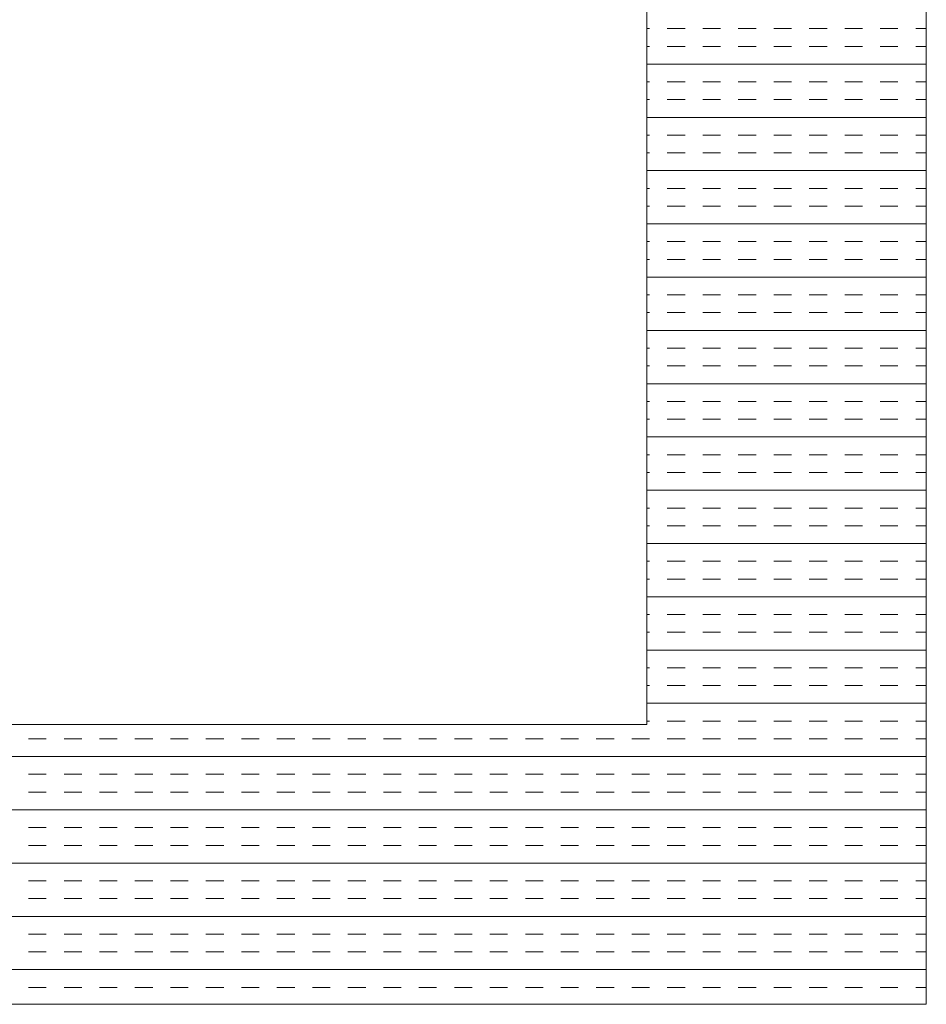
# Model space of a CAD drawing. Extents: x 3940905 to 4145695, y 925352 to 1109797.
# Tile 843 of 1056: x 4041180 to 4041342, y 1100654 to 1100830. Entities that reach past the tile are written whole.
import ezdxf

# ---------------------------------------------------------------- set-up
doc = ezdxf.new("R2010")
doc.units = 0
doc.header["$LTSCALE"] = 750
doc.header["$MEASUREMENT"] = 0
doc.layers.add('CKD Equipments', color=252, linetype='CONTINUOUS', lineweight=0)

msp = doc.modelspace()

# ---------------------------------------------------------------- linework, layer by layer
at = {"layer": 'CKD Equipments'}
for p, q in [((4041342.42, 1100653.98, -7.61), (4041342.42, 1101353.98, -7.61)), ((4041292.42, 1100703.98, -7.61), (4041292.42, 1101303.98, -7.61)), ((4040574.42, 1100703.98, -7.61), (4041292.42, 1100703.98, -7.61)), ((4040524.42, 1100653.98, -7.61), (4041342.42, 1100653.98, -7.61))]:
    msp.add_line(p, q, dxfattribs=at)
at = {"layer": 'CKD Equipments', "color": 4, "linetype": 'Continuous'}
for p, q in [((4041292.9, 1100828.45, -7.61), (4041292.42, 1100828.45, -7.61)), ((4041299.25, 1100828.45, -7.61), (4041296.07, 1100828.45, -7.61)), ((4041305.6, 1100828.45, -7.61), (4041302.42, 1100828.45, -7.61)), ((4041311.95, 1100828.45, -7.61), (4041308.77, 1100828.45, -7.61)), ((4041318.3, 1100828.45, -7.61), (4041315.12, 1100828.45, -7.61)), ((4041324.65, 1100828.45, -7.61), (4041321.47, 1100828.45, -7.61)), ((4041331, 1100828.45, -7.61), (4041327.82, 1100828.45, -7.61)), ((4041337.35, 1100828.45, -7.61), (4041334.17, 1100828.45, -7.61)), ((4041342.42, 1100828.45, -7.61), (4041340.52, 1100828.45, -7.61)), ((4041292.9, 1100825.27, -7.61), (4041292.42, 1100825.27, -7.61)), ((4041299.25, 1100825.27, -7.61), (4041296.07, 1100825.27, -7.61)), ((4041305.6, 1100825.27, -7.61), (4041302.42, 1100825.27, -7.61)), ((4041311.95, 1100825.27, -7.61), (4041308.77, 1100825.27, -7.61)), ((4041318.3, 1100825.27, -7.61), (4041315.12, 1100825.27, -7.61)), ((4041324.65, 1100825.27, -7.61), (4041321.47, 1100825.27, -7.61)), ((4041331, 1100825.27, -7.61), (4041327.82, 1100825.27, -7.61)), ((4041337.35, 1100825.27, -7.61), (4041334.17, 1100825.27, -7.61)), ((4041342.42, 1100825.27, -7.61), (4041340.52, 1100825.27, -7.61)), ((4041342.42, 1100822.1, -7.61), (4041292.42, 1100822.1, -7.61)), ((4041292.9, 1100818.92, -7.61), (4041292.42, 1100818.92, -7.61)), ((4041299.25, 1100818.92, -7.61), (4041296.07, 1100818.92, -7.61)), ((4041305.6, 1100818.92, -7.61), (4041302.42, 1100818.92, -7.61)), ((4041311.95, 1100818.92, -7.61), (4041308.77, 1100818.92, -7.61)), ((4041318.3, 1100818.92, -7.61), (4041315.12, 1100818.92, -7.61)), ((4041324.65, 1100818.92, -7.61), (4041321.47, 1100818.92, -7.61)), ((4041331, 1100818.92, -7.61), (4041327.82, 1100818.92, -7.61)), ((4041337.35, 1100818.92, -7.61), (4041334.17, 1100818.92, -7.61)), ((4041342.42, 1100818.92, -7.61), (4041340.52, 1100818.92, -7.61)), ((4041292.9, 1100815.75, -7.61), (4041292.42, 1100815.75, -7.61)), ((4041299.25, 1100815.75, -7.61), (4041296.07, 1100815.75, -7.61)), ((4041305.6, 1100815.75, -7.61), (4041302.42, 1100815.75, -7.61)), ((4041311.95, 1100815.75, -7.61), (4041308.77, 1100815.75, -7.61)), ((4041318.3, 1100815.75, -7.61), (4041315.12, 1100815.75, -7.61)), ((4041324.65, 1100815.75, -7.61), (4041321.47, 1100815.75, -7.61)), ((4041331, 1100815.75, -7.61), (4041327.82, 1100815.75, -7.61)), ((4041337.35, 1100815.75, -7.61), (4041334.17, 1100815.75, -7.61)), ((4041342.42, 1100815.75, -7.61), (4041340.52, 1100815.75, -7.61)), ((4041342.42, 1100812.57, -7.61), (4041292.42, 1100812.57, -7.61)), ((4041292.9, 1100809.4, -7.61), (4041292.42, 1100809.4, -7.61)), ((4041299.25, 1100809.4, -7.61), (4041296.07, 1100809.4, -7.61)), ((4041305.6, 1100809.4, -7.61), (4041302.42, 1100809.4, -7.61)), ((4041311.95, 1100809.4, -7.61), (4041308.77, 1100809.4, -7.61)), ((4041318.3, 1100809.4, -7.61), (4041315.12, 1100809.4, -7.61)), ((4041324.65, 1100809.4, -7.61), (4041321.47, 1100809.4, -7.61)), ((4041331, 1100809.4, -7.61), (4041327.82, 1100809.4, -7.61)), ((4041337.35, 1100809.4, -7.61), (4041334.17, 1100809.4, -7.61)), ((4041342.42, 1100809.4, -7.61), (4041340.52, 1100809.4, -7.61)), ((4041292.9, 1100806.22, -7.61), (4041292.42, 1100806.22, -7.61)), ((4041299.25, 1100806.22, -7.61), (4041296.07, 1100806.22, -7.61)), ((4041305.6, 1100806.22, -7.61), (4041302.42, 1100806.22, -7.61)), ((4041311.95, 1100806.22, -7.61), (4041308.77, 1100806.22, -7.61)), ((4041318.3, 1100806.22, -7.61), (4041315.12, 1100806.22, -7.61)), ((4041324.65, 1100806.22, -7.61), (4041321.47, 1100806.22, -7.61)), ((4041331, 1100806.22, -7.61), (4041327.82, 1100806.22, -7.61)), ((4041337.35, 1100806.22, -7.61), (4041334.17, 1100806.22, -7.61)), ((4041342.42, 1100806.22, -7.61), (4041340.52, 1100806.22, -7.61)), ((4041342.42, 1100803.05, -7.61), (4041292.42, 1100803.05, -7.61)), ((4041292.9, 1100799.87, -7.61), (4041292.42, 1100799.87, -7.61)), ((4041299.25, 1100799.87, -7.61), (4041296.07, 1100799.87, -7.61)), ((4041305.6, 1100799.87, -7.61), (4041302.42, 1100799.87, -7.61)), ((4041311.95, 1100799.87, -7.61), (4041308.77, 1100799.87, -7.61)), ((4041318.3, 1100799.87, -7.61), (4041315.12, 1100799.87, -7.61)), ((4041324.65, 1100799.87, -7.61), (4041321.47, 1100799.87, -7.61)), ((4041331, 1100799.87, -7.61), (4041327.82, 1100799.87, -7.61)), ((4041337.35, 1100799.87, -7.61), (4041334.17, 1100799.87, -7.61)), ((4041342.42, 1100799.87, -7.61), (4041340.52, 1100799.87, -7.61)), ((4041292.9, 1100796.7, -7.61), (4041292.42, 1100796.7, -7.61)), ((4041299.25, 1100796.7, -7.61), (4041296.07, 1100796.7, -7.61)), ((4041305.6, 1100796.7, -7.61), (4041302.42, 1100796.7, -7.61)), ((4041311.95, 1100796.7, -7.61), (4041308.77, 1100796.7, -7.61)), ((4041318.3, 1100796.7, -7.61), (4041315.12, 1100796.7, -7.61)), ((4041324.65, 1100796.7, -7.61), (4041321.47, 1100796.7, -7.61)), ((4041331, 1100796.7, -7.61), (4041327.82, 1100796.7, -7.61)), ((4041337.35, 1100796.7, -7.61), (4041334.17, 1100796.7, -7.61)), ((4041342.42, 1100796.7, -7.61), (4041340.52, 1100796.7, -7.61)), ((4041342.42, 1100793.52, -7.61), (4041292.42, 1100793.52, -7.61)), ((4041292.9, 1100790.35, -7.61), (4041292.42, 1100790.35, -7.61)), ((4041299.25, 1100790.35, -7.61), (4041296.07, 1100790.35, -7.61)), ((4041305.6, 1100790.35, -7.61), (4041302.42, 1100790.35, -7.61)), ((4041311.95, 1100790.35, -7.61), (4041308.77, 1100790.35, -7.61)), ((4041318.3, 1100790.35, -7.61), (4041315.12, 1100790.35, -7.61)), ((4041324.65, 1100790.35, -7.61), (4041321.47, 1100790.35, -7.61)), ((4041331, 1100790.35, -7.61), (4041327.82, 1100790.35, -7.61)), ((4041337.35, 1100790.35, -7.61), (4041334.17, 1100790.35, -7.61)), ((4041342.42, 1100790.35, -7.61), (4041340.52, 1100790.35, -7.61)), ((4041292.9, 1100787.17, -7.61), (4041292.42, 1100787.17, -7.61)), ((4041299.25, 1100787.17, -7.61), (4041296.07, 1100787.17, -7.61)), ((4041305.6, 1100787.17, -7.61), (4041302.42, 1100787.17, -7.61)), ((4041311.95, 1100787.17, -7.61), (4041308.77, 1100787.17, -7.61)), ((4041318.3, 1100787.17, -7.61), (4041315.12, 1100787.17, -7.61)), ((4041324.65, 1100787.17, -7.61), (4041321.47, 1100787.17, -7.61)), ((4041331, 1100787.17, -7.61), (4041327.82, 1100787.17, -7.61)), ((4041337.35, 1100787.17, -7.61), (4041334.17, 1100787.17, -7.61)), ((4041342.42, 1100787.17, -7.61), (4041340.52, 1100787.17, -7.61)), ((4041342.42, 1100784, -7.61), (4041292.42, 1100784, -7.61)), ((4041292.9, 1100780.82, -7.61), (4041292.42, 1100780.82, -7.61)), ((4041299.25, 1100780.82, -7.61), (4041296.07, 1100780.82, -7.61)), ((4041305.6, 1100780.82, -7.61), (4041302.42, 1100780.82, -7.61)), ((4041311.95, 1100780.82, -7.61), (4041308.77, 1100780.82, -7.61)), ((4041318.3, 1100780.82, -7.61), (4041315.12, 1100780.82, -7.61)), ((4041324.65, 1100780.82, -7.61), (4041321.47, 1100780.82, -7.61)), ((4041331, 1100780.82, -7.61), (4041327.82, 1100780.82, -7.61)), ((4041337.35, 1100780.82, -7.61), (4041334.17, 1100780.82, -7.61)), ((4041342.42, 1100780.82, -7.61), (4041340.52, 1100780.82, -7.61)), ((4041292.9, 1100777.65, -7.61), (4041292.42, 1100777.65, -7.61)), ((4041299.25, 1100777.65, -7.61), (4041296.07, 1100777.65, -7.61)), ((4041305.6, 1100777.65, -7.61), (4041302.42, 1100777.65, -7.61)), ((4041311.95, 1100777.65, -7.61), (4041308.77, 1100777.65, -7.61)), ((4041318.3, 1100777.65, -7.61), (4041315.12, 1100777.65, -7.61)), ((4041324.65, 1100777.65, -7.61), (4041321.47, 1100777.65, -7.61)), ((4041331, 1100777.65, -7.61), (4041327.82, 1100777.65, -7.61)), ((4041337.35, 1100777.65, -7.61), (4041334.17, 1100777.65, -7.61)), ((4041342.42, 1100777.65, -7.61), (4041340.52, 1100777.65, -7.61)), ((4041342.42, 1100774.47, -7.61), (4041292.42, 1100774.47, -7.61)), ((4041292.9, 1100771.3, -7.61), (4041292.42, 1100771.3, -7.61)), ((4041299.25, 1100771.3, -7.61), (4041296.07, 1100771.3, -7.61)), ((4041305.6, 1100771.3, -7.61), (4041302.42, 1100771.3, -7.61)), ((4041311.95, 1100771.3, -7.61), (4041308.77, 1100771.3, -7.61)), ((4041318.3, 1100771.3, -7.61), (4041315.12, 1100771.3, -7.61)), ((4041324.65, 1100771.3, -7.61), (4041321.47, 1100771.3, -7.61)), ((4041331, 1100771.3, -7.61), (4041327.82, 1100771.3, -7.61)), ((4041337.35, 1100771.3, -7.61), (4041334.17, 1100771.3, -7.61)), ((4041342.42, 1100771.3, -7.61), (4041340.52, 1100771.3, -7.61)), ((4041292.9, 1100768.12, -7.61), (4041292.42, 1100768.12, -7.61)), ((4041299.25, 1100768.12, -7.61), (4041296.07, 1100768.12, -7.61)), ((4041305.6, 1100768.12, -7.61), (4041302.42, 1100768.12, -7.61)), ((4041311.95, 1100768.12, -7.61), (4041308.77, 1100768.12, -7.61)), ((4041318.3, 1100768.12, -7.61), (4041315.12, 1100768.12, -7.61)), ((4041324.65, 1100768.12, -7.61), (4041321.47, 1100768.12, -7.61)), ((4041331, 1100768.12, -7.61), (4041327.82, 1100768.12, -7.61)), ((4041337.35, 1100768.12, -7.61), (4041334.17, 1100768.12, -7.61)), ((4041342.42, 1100768.12, -7.61), (4041340.52, 1100768.12, -7.61)), ((4041342.42, 1100764.95, -7.61), (4041292.42, 1100764.95, -7.61)), ((4041292.9, 1100761.77, -7.61), (4041292.42, 1100761.77, -7.61)), ((4041299.25, 1100761.77, -7.61), (4041296.07, 1100761.77, -7.61)), ((4041305.6, 1100761.77, -7.61), (4041302.42, 1100761.77, -7.61)), ((4041311.95, 1100761.77, -7.61), (4041308.77, 1100761.77, -7.61)), ((4041318.3, 1100761.77, -7.61), (4041315.12, 1100761.77, -7.61)), ((4041324.65, 1100761.77, -7.61), (4041321.47, 1100761.77, -7.61)), ((4041331, 1100761.77, -7.61), (4041327.82, 1100761.77, -7.61)), ((4041337.35, 1100761.77, -7.61), (4041334.17, 1100761.77, -7.61)), ((4041342.42, 1100761.77, -7.61), (4041340.52, 1100761.77, -7.61)), ((4041292.9, 1100758.6, -7.61), (4041292.42, 1100758.6, -7.61)), ((4041299.25, 1100758.6, -7.61), (4041296.07, 1100758.6, -7.61)), ((4041305.6, 1100758.6, -7.61), (4041302.42, 1100758.6, -7.61)), ((4041311.95, 1100758.6, -7.61), (4041308.77, 1100758.6, -7.61)), ((4041318.3, 1100758.6, -7.61), (4041315.12, 1100758.6, -7.61)), ((4041324.65, 1100758.6, -7.61), (4041321.47, 1100758.6, -7.61)), ((4041331, 1100758.6, -7.61), (4041327.82, 1100758.6, -7.61)), ((4041337.35, 1100758.6, -7.61), (4041334.17, 1100758.6, -7.61)), ((4041342.42, 1100758.6, -7.61), (4041340.52, 1100758.6, -7.61)), ((4041342.42, 1100755.42, -7.61), (4041292.42, 1100755.42, -7.61)), ((4041292.9, 1100752.25, -7.61), (4041292.42, 1100752.25, -7.61)), ((4041299.25, 1100752.25, -7.61), (4041296.07, 1100752.25, -7.61)), ((4041305.6, 1100752.25, -7.61), (4041302.42, 1100752.25, -7.61)), ((4041311.95, 1100752.25, -7.61), (4041308.77, 1100752.25, -7.61)), ((4041318.3, 1100752.25, -7.61), (4041315.12, 1100752.25, -7.61)), ((4041324.65, 1100752.25, -7.61), (4041321.47, 1100752.25, -7.61)), ((4041331, 1100752.25, -7.61), (4041327.82, 1100752.25, -7.61)), ((4041337.35, 1100752.25, -7.61), (4041334.17, 1100752.25, -7.61)), ((4041342.42, 1100752.25, -7.61), (4041340.52, 1100752.25, -7.61)), ((4041292.9, 1100749.07, -7.61), (4041292.42, 1100749.07, -7.61)), ((4041299.25, 1100749.07, -7.61), (4041296.07, 1100749.07, -7.61)), ((4041305.6, 1100749.07, -7.61), (4041302.42, 1100749.07, -7.61)), ((4041311.95, 1100749.07, -7.61), (4041308.77, 1100749.07, -7.61)), ((4041318.3, 1100749.07, -7.61), (4041315.12, 1100749.07, -7.61)), ((4041324.65, 1100749.07, -7.61), (4041321.47, 1100749.07, -7.61)), ((4041331, 1100749.07, -7.61), (4041327.82, 1100749.07, -7.61)), ((4041337.35, 1100749.07, -7.61), (4041334.17, 1100749.07, -7.61)), ((4041342.42, 1100749.07, -7.61), (4041340.52, 1100749.07, -7.61)), ((4041342.42, 1100745.9, -7.61), (4041292.42, 1100745.9, -7.61)), ((4041292.9, 1100742.72, -7.61), (4041292.42, 1100742.72, -7.61)), ((4041299.25, 1100742.72, -7.61), (4041296.07, 1100742.72, -7.61)), ((4041305.6, 1100742.72, -7.61), (4041302.42, 1100742.72, -7.61)), ((4041311.95, 1100742.72, -7.61), (4041308.77, 1100742.72, -7.61)), ((4041318.3, 1100742.72, -7.61), (4041315.12, 1100742.72, -7.61)), ((4041324.65, 1100742.72, -7.61), (4041321.47, 1100742.72, -7.61)), ((4041331, 1100742.72, -7.61), (4041327.82, 1100742.72, -7.61)), ((4041337.35, 1100742.72, -7.61), (4041334.17, 1100742.72, -7.61)), ((4041342.42, 1100742.72, -7.61), (4041340.52, 1100742.72, -7.61)), ((4041292.9, 1100739.55, -7.61), (4041292.42, 1100739.55, -7.61)), ((4041299.25, 1100739.55, -7.61), (4041296.07, 1100739.55, -7.61)), ((4041305.6, 1100739.55, -7.61), (4041302.42, 1100739.55, -7.61)), ((4041311.95, 1100739.55, -7.61), (4041308.77, 1100739.55, -7.61)), ((4041318.3, 1100739.55, -7.61), (4041315.12, 1100739.55, -7.61)), ((4041324.65, 1100739.55, -7.61), (4041321.47, 1100739.55, -7.61)), ((4041331, 1100739.55, -7.61), (4041327.82, 1100739.55, -7.61)), ((4041337.35, 1100739.55, -7.61), (4041334.17, 1100739.55, -7.61)), ((4041342.42, 1100739.55, -7.61), (4041340.52, 1100739.55, -7.61)), ((4041342.42, 1100736.37, -7.61), (4041292.42, 1100736.37, -7.61)), ((4041292.9, 1100733.2, -7.61), (4041292.42, 1100733.2, -7.61)), ((4041299.25, 1100733.2, -7.61), (4041296.07, 1100733.2, -7.61)), ((4041305.6, 1100733.2, -7.61), (4041302.42, 1100733.2, -7.61)), ((4041311.95, 1100733.2, -7.61), (4041308.77, 1100733.2, -7.61)), ((4041318.3, 1100733.2, -7.61), (4041315.12, 1100733.2, -7.61)), ((4041324.65, 1100733.2, -7.61), (4041321.47, 1100733.2, -7.61)), ((4041331, 1100733.2, -7.61), (4041327.82, 1100733.2, -7.61)), ((4041337.35, 1100733.2, -7.61), (4041334.17, 1100733.2, -7.61)), ((4041342.42, 1100733.2, -7.61), (4041340.52, 1100733.2, -7.61)), ((4041292.9, 1100730.02, -7.61), (4041292.42, 1100730.02, -7.61)), ((4041299.25, 1100730.02, -7.61), (4041296.07, 1100730.02, -7.61)), ((4041305.6, 1100730.02, -7.61), (4041302.42, 1100730.02, -7.61)), ((4041311.95, 1100730.02, -7.61), (4041308.77, 1100730.02, -7.61)), ((4041318.3, 1100730.02, -7.61), (4041315.12, 1100730.02, -7.61)), ((4041324.65, 1100730.02, -7.61), (4041321.47, 1100730.02, -7.61)), ((4041331, 1100730.02, -7.61), (4041327.82, 1100730.02, -7.61)), ((4041337.35, 1100730.02, -7.61), (4041334.17, 1100730.02, -7.61)), ((4041342.42, 1100730.02, -7.61), (4041340.52, 1100730.02, -7.61)), ((4041342.42, 1100726.85, -7.61), (4041292.42, 1100726.85, -7.61)), ((4041292.9, 1100723.67, -7.61), (4041292.42, 1100723.67, -7.61)), ((4041299.25, 1100723.67, -7.61), (4041296.07, 1100723.67, -7.61)), ((4041305.6, 1100723.67, -7.61), (4041302.42, 1100723.67, -7.61)), ((4041311.95, 1100723.67, -7.61), (4041308.77, 1100723.67, -7.61)), ((4041318.3, 1100723.67, -7.61), (4041315.12, 1100723.67, -7.61)), ((4041324.65, 1100723.67, -7.61), (4041321.47, 1100723.67, -7.61)), ((4041331, 1100723.67, -7.61), (4041327.82, 1100723.67, -7.61)), ((4041337.35, 1100723.67, -7.61), (4041334.17, 1100723.67, -7.61)), ((4041342.42, 1100723.67, -7.61), (4041340.52, 1100723.67, -7.61)), ((4041292.9, 1100720.5, -7.61), (4041292.42, 1100720.5, -7.61)), ((4041299.25, 1100720.5, -7.61), (4041296.07, 1100720.5, -7.61)), ((4041305.6, 1100720.5, -7.61), (4041302.42, 1100720.5, -7.61)), ((4041311.95, 1100720.5, -7.61), (4041308.77, 1100720.5, -7.61)), ((4041318.3, 1100720.5, -7.61), (4041315.12, 1100720.5, -7.61)), ((4041324.65, 1100720.5, -7.61), (4041321.47, 1100720.5, -7.61)), ((4041331, 1100720.5, -7.61), (4041327.82, 1100720.5, -7.61)), ((4041337.35, 1100720.5, -7.61), (4041334.17, 1100720.5, -7.61)), ((4041342.42, 1100720.5, -7.61), (4041340.52, 1100720.5, -7.61)), ((4041342.42, 1100717.32, -7.61), (4041292.42, 1100717.32, -7.61)), ((4041292.9, 1100714.15, -7.61), (4041292.42, 1100714.15, -7.61)), ((4041299.25, 1100714.15, -7.61), (4041296.07, 1100714.15, -7.61)), ((4041305.6, 1100714.15, -7.61), (4041302.42, 1100714.15, -7.61)), ((4041311.95, 1100714.15, -7.61), (4041308.77, 1100714.15, -7.61)), ((4041318.3, 1100714.15, -7.61), (4041315.12, 1100714.15, -7.61)), ((4041324.65, 1100714.15, -7.61), (4041321.47, 1100714.15, -7.61)), ((4041331, 1100714.15, -7.61), (4041327.82, 1100714.15, -7.61)), ((4041337.35, 1100714.15, -7.61), (4041334.17, 1100714.15, -7.61)), ((4041342.42, 1100714.15, -7.61), (4041340.52, 1100714.15, -7.61)), ((4041292.9, 1100710.97, -7.61), (4041292.42, 1100710.97, -7.61)), ((4041299.25, 1100710.97, -7.61), (4041296.07, 1100710.97, -7.61)), ((4041305.6, 1100710.97, -7.61), (4041302.42, 1100710.97, -7.61)), ((4041311.95, 1100710.97, -7.61), (4041308.77, 1100710.97, -7.61)), ((4041318.3, 1100710.97, -7.61), (4041315.12, 1100710.97, -7.61)), ((4041324.65, 1100710.97, -7.61), (4041321.47, 1100710.97, -7.61)), ((4041331, 1100710.97, -7.61), (4041327.82, 1100710.97, -7.61)), ((4041337.35, 1100710.97, -7.61), (4041334.17, 1100710.97, -7.61)), ((4041342.42, 1100710.97, -7.61), (4041340.52, 1100710.97, -7.61)), ((4041342.42, 1100707.8, -7.61), (4041292.42, 1100707.8, -7.61)), ((4041292.9, 1100704.62, -7.61), (4041292.42, 1100704.62, -7.61)), ((4041299.25, 1100704.62, -7.61), (4041296.07, 1100704.62, -7.61)), ((4041305.6, 1100704.62, -7.61), (4041302.42, 1100704.62, -7.61)), ((4041311.95, 1100704.62, -7.61), (4041308.77, 1100704.62, -7.61)), ((4041318.3, 1100704.62, -7.61), (4041315.12, 1100704.62, -7.61)), ((4041324.65, 1100704.62, -7.61), (4041321.47, 1100704.62, -7.61)), ((4041331, 1100704.62, -7.61), (4041327.82, 1100704.62, -7.61)), ((4041337.35, 1100704.62, -7.61), (4041334.17, 1100704.62, -7.61)), ((4041342.42, 1100704.62, -7.61), (4041340.52, 1100704.62, -7.61)), ((4041184.95, 1100701.45, -7.61), (4041181.77, 1100701.45, -7.61)), ((4041191.3, 1100701.45, -7.61), (4041188.12, 1100701.45, -7.61)), ((4041197.65, 1100701.45, -7.61), (4041194.47, 1100701.45, -7.61)), ((4041204, 1100701.45, -7.61), (4041200.82, 1100701.45, -7.61)), ((4041210.35, 1100701.45, -7.61), (4041207.17, 1100701.45, -7.61)), ((4041216.7, 1100701.45, -7.61), (4041213.52, 1100701.45, -7.61)), ((4041223.05, 1100701.45, -7.61), (4041219.87, 1100701.45, -7.61)), ((4041229.4, 1100701.45, -7.61), (4041226.22, 1100701.45, -7.61)), ((4041235.75, 1100701.45, -7.61), (4041232.57, 1100701.45, -7.61)), ((4041242.1, 1100701.45, -7.61), (4041238.92, 1100701.45, -7.61)), ((4041248.45, 1100701.45, -7.61), (4041245.27, 1100701.45, -7.61)), ((4041254.8, 1100701.45, -7.61), (4041251.62, 1100701.45, -7.61)), ((4041261.15, 1100701.45, -7.61), (4041257.97, 1100701.45, -7.61)), ((4041267.5, 1100701.45, -7.61), (4041264.32, 1100701.45, -7.61)), ((4041273.85, 1100701.45, -7.61), (4041270.67, 1100701.45, -7.61)), ((4041280.2, 1100701.45, -7.61), (4041277.02, 1100701.45, -7.61)), ((4041286.55, 1100701.45, -7.61), (4041283.37, 1100701.45, -7.61)), ((4041292.9, 1100701.45, -7.61), (4041289.72, 1100701.45, -7.61)), ((4041299.25, 1100701.45, -7.61), (4041296.07, 1100701.45, -7.61)), ((4041305.6, 1100701.45, -7.61), (4041302.42, 1100701.45, -7.61)), ((4041311.95, 1100701.45, -7.61), (4041308.77, 1100701.45, -7.61)), ((4041318.3, 1100701.45, -7.61), (4041315.12, 1100701.45, -7.61)), ((4041324.65, 1100701.45, -7.61), (4041321.47, 1100701.45, -7.61)), ((4041331, 1100701.45, -7.61), (4041327.82, 1100701.45, -7.61)), ((4041337.35, 1100701.45, -7.61), (4041334.17, 1100701.45, -7.61)), ((4041342.42, 1100701.45, -7.61), (4041340.52, 1100701.45, -7.61)), ((4041342.42, 1100698.27, -7.61), (4040524.42, 1100698.27, -7.61)), ((4041184.95, 1100695.1, -7.61), (4041181.77, 1100695.1, -7.61)), ((4041191.3, 1100695.1, -7.61), (4041188.12, 1100695.1, -7.61)), ((4041197.65, 1100695.1, -7.61), (4041194.47, 1100695.1, -7.61)), ((4041204, 1100695.1, -7.61), (4041200.82, 1100695.1, -7.61)), ((4041210.35, 1100695.1, -7.61), (4041207.17, 1100695.1, -7.61)), ((4041216.7, 1100695.1, -7.61), (4041213.52, 1100695.1, -7.61)), ((4041223.05, 1100695.1, -7.61), (4041219.87, 1100695.1, -7.61)), ((4041229.4, 1100695.1, -7.61), (4041226.22, 1100695.1, -7.61)), ((4041235.75, 1100695.1, -7.61), (4041232.57, 1100695.1, -7.61)), ((4041242.1, 1100695.1, -7.61), (4041238.92, 1100695.1, -7.61)), ((4041248.45, 1100695.1, -7.61), (4041245.27, 1100695.1, -7.61)), ((4041254.8, 1100695.1, -7.61), (4041251.62, 1100695.1, -7.61)), ((4041261.15, 1100695.1, -7.61), (4041257.97, 1100695.1, -7.61)), ((4041267.5, 1100695.1, -7.61), (4041264.32, 1100695.1, -7.61)), ((4041273.85, 1100695.1, -7.61), (4041270.67, 1100695.1, -7.61)), ((4041280.2, 1100695.1, -7.61), (4041277.02, 1100695.1, -7.61)), ((4041286.55, 1100695.1, -7.61), (4041283.37, 1100695.1, -7.61)), ((4041292.9, 1100695.1, -7.61), (4041289.72, 1100695.1, -7.61)), ((4041299.25, 1100695.1, -7.61), (4041296.07, 1100695.1, -7.61)), ((4041305.6, 1100695.1, -7.61), (4041302.42, 1100695.1, -7.61)), ((4041311.95, 1100695.1, -7.61), (4041308.77, 1100695.1, -7.61)), ((4041318.3, 1100695.1, -7.61), (4041315.12, 1100695.1, -7.61)), ((4041324.65, 1100695.1, -7.61), (4041321.47, 1100695.1, -7.61)), ((4041331, 1100695.1, -7.61), (4041327.82, 1100695.1, -7.61)), ((4041337.35, 1100695.1, -7.61), (4041334.17, 1100695.1, -7.61)), ((4041342.42, 1100695.1, -7.61), (4041340.52, 1100695.1, -7.61)), ((4041184.95, 1100691.92, -7.61), (4041181.77, 1100691.92, -7.61)), ((4041191.3, 1100691.92, -7.61), (4041188.12, 1100691.92, -7.61)), ((4041197.65, 1100691.92, -7.61), (4041194.47, 1100691.92, -7.61)), ((4041204, 1100691.92, -7.61), (4041200.82, 1100691.92, -7.61)), ((4041210.35, 1100691.92, -7.61), (4041207.17, 1100691.92, -7.61)), ((4041216.7, 1100691.92, -7.61), (4041213.52, 1100691.92, -7.61)), ((4041223.05, 1100691.92, -7.61), (4041219.87, 1100691.92, -7.61)), ((4041229.4, 1100691.92, -7.61), (4041226.22, 1100691.92, -7.61)), ((4041235.75, 1100691.92, -7.61), (4041232.57, 1100691.92, -7.61)), ((4041242.1, 1100691.92, -7.61), (4041238.92, 1100691.92, -7.61)), ((4041248.45, 1100691.92, -7.61), (4041245.27, 1100691.92, -7.61)), ((4041254.8, 1100691.92, -7.61), (4041251.62, 1100691.92, -7.61)), ((4041261.15, 1100691.92, -7.61), (4041257.97, 1100691.92, -7.61)), ((4041267.5, 1100691.92, -7.61), (4041264.32, 1100691.92, -7.61)), ((4041273.85, 1100691.92, -7.61), (4041270.67, 1100691.92, -7.61)), ((4041280.2, 1100691.92, -7.61), (4041277.02, 1100691.92, -7.61)), ((4041286.55, 1100691.92, -7.61), (4041283.37, 1100691.92, -7.61)), ((4041292.9, 1100691.92, -7.61), (4041289.72, 1100691.92, -7.61)), ((4041299.25, 1100691.92, -7.61), (4041296.07, 1100691.92, -7.61)), ((4041305.6, 1100691.92, -7.61), (4041302.42, 1100691.92, -7.61)), ((4041311.95, 1100691.92, -7.61), (4041308.77, 1100691.92, -7.61)), ((4041318.3, 1100691.92, -7.61), (4041315.12, 1100691.92, -7.61)), ((4041324.65, 1100691.92, -7.61), (4041321.47, 1100691.92, -7.61)), ((4041331, 1100691.92, -7.61), (4041327.82, 1100691.92, -7.61)), ((4041337.35, 1100691.92, -7.61), (4041334.17, 1100691.92, -7.61)), ((4041342.42, 1100691.92, -7.61), (4041340.52, 1100691.92, -7.61)), ((4041342.42, 1100688.75, -7.61), (4040524.42, 1100688.75, -7.61)), ((4041184.95, 1100685.57, -7.61), (4041181.77, 1100685.57, -7.61)), ((4041191.3, 1100685.57, -7.61), (4041188.12, 1100685.57, -7.61)), ((4041197.65, 1100685.57, -7.61), (4041194.47, 1100685.57, -7.61)), ((4041204, 1100685.57, -7.61), (4041200.82, 1100685.57, -7.61)), ((4041210.35, 1100685.57, -7.61), (4041207.17, 1100685.57, -7.61)), ((4041216.7, 1100685.57, -7.61), (4041213.52, 1100685.57, -7.61)), ((4041223.05, 1100685.57, -7.61), (4041219.87, 1100685.57, -7.61)), ((4041229.4, 1100685.57, -7.61), (4041226.22, 1100685.57, -7.61)), ((4041235.75, 1100685.57, -7.61), (4041232.57, 1100685.57, -7.61)), ((4041242.1, 1100685.57, -7.61), (4041238.92, 1100685.57, -7.61)), ((4041248.45, 1100685.57, -7.61), (4041245.27, 1100685.57, -7.61)), ((4041254.8, 1100685.57, -7.61), (4041251.62, 1100685.57, -7.61)), ((4041261.15, 1100685.57, -7.61), (4041257.97, 1100685.57, -7.61)), ((4041267.5, 1100685.57, -7.61), (4041264.32, 1100685.57, -7.61)), ((4041273.85, 1100685.57, -7.61), (4041270.67, 1100685.57, -7.61)), ((4041280.2, 1100685.57, -7.61), (4041277.02, 1100685.57, -7.61)), ((4041286.55, 1100685.57, -7.61), (4041283.37, 1100685.57, -7.61)), ((4041292.9, 1100685.57, -7.61), (4041289.72, 1100685.57, -7.61)), ((4041299.25, 1100685.57, -7.61), (4041296.07, 1100685.57, -7.61)), ((4041305.6, 1100685.57, -7.61), (4041302.42, 1100685.57, -7.61)), ((4041311.95, 1100685.57, -7.61), (4041308.77, 1100685.57, -7.61)), ((4041318.3, 1100685.57, -7.61), (4041315.12, 1100685.57, -7.61)), ((4041324.65, 1100685.57, -7.61), (4041321.47, 1100685.57, -7.61)), ((4041331, 1100685.57, -7.61), (4041327.82, 1100685.57, -7.61)), ((4041337.35, 1100685.57, -7.61), (4041334.17, 1100685.57, -7.61)), ((4041342.42, 1100685.57, -7.61), (4041340.52, 1100685.57, -7.61)), ((4041184.95, 1100682.4, -7.61), (4041181.77, 1100682.4, -7.61)), ((4041191.3, 1100682.4, -7.61), (4041188.12, 1100682.4, -7.61)), ((4041197.65, 1100682.4, -7.61), (4041194.47, 1100682.4, -7.61)), ((4041204, 1100682.4, -7.61), (4041200.82, 1100682.4, -7.61)), ((4041210.35, 1100682.4, -7.61), (4041207.17, 1100682.4, -7.61)), ((4041216.7, 1100682.4, -7.61), (4041213.52, 1100682.4, -7.61)), ((4041223.05, 1100682.4, -7.61), (4041219.87, 1100682.4, -7.61)), ((4041229.4, 1100682.4, -7.61), (4041226.22, 1100682.4, -7.61)), ((4041235.75, 1100682.4, -7.61), (4041232.57, 1100682.4, -7.61)), ((4041242.1, 1100682.4, -7.61), (4041238.92, 1100682.4, -7.61)), ((4041248.45, 1100682.4, -7.61), (4041245.27, 1100682.4, -7.61)), ((4041254.8, 1100682.4, -7.61), (4041251.62, 1100682.4, -7.61)), ((4041261.15, 1100682.4, -7.61), (4041257.97, 1100682.4, -7.61)), ((4041267.5, 1100682.4, -7.61), (4041264.32, 1100682.4, -7.61)), ((4041273.85, 1100682.4, -7.61), (4041270.67, 1100682.4, -7.61)), ((4041280.2, 1100682.4, -7.61), (4041277.02, 1100682.4, -7.61)), ((4041286.55, 1100682.4, -7.61), (4041283.37, 1100682.4, -7.61)), ((4041292.9, 1100682.4, -7.61), (4041289.72, 1100682.4, -7.61)), ((4041299.25, 1100682.4, -7.61), (4041296.07, 1100682.4, -7.61)), ((4041305.6, 1100682.4, -7.61), (4041302.42, 1100682.4, -7.61)), ((4041311.95, 1100682.4, -7.61), (4041308.77, 1100682.4, -7.61)), ((4041318.3, 1100682.4, -7.61), (4041315.12, 1100682.4, -7.61)), ((4041324.65, 1100682.4, -7.61), (4041321.47, 1100682.4, -7.61)), ((4041331, 1100682.4, -7.61), (4041327.82, 1100682.4, -7.61)), ((4041337.35, 1100682.4, -7.61), (4041334.17, 1100682.4, -7.61)), ((4041342.42, 1100682.4, -7.61), (4041340.52, 1100682.4, -7.61)), ((4041342.42, 1100679.22, -7.61), (4040524.42, 1100679.22, -7.61)), ((4041184.95, 1100676.05, -7.61), (4041181.77, 1100676.05, -7.61)), ((4041191.3, 1100676.05, -7.61), (4041188.12, 1100676.05, -7.61)), ((4041197.65, 1100676.05, -7.61), (4041194.47, 1100676.05, -7.61)), ((4041204, 1100676.05, -7.61), (4041200.82, 1100676.05, -7.61)), ((4041210.35, 1100676.05, -7.61), (4041207.17, 1100676.05, -7.61)), ((4041216.7, 1100676.05, -7.61), (4041213.52, 1100676.05, -7.61)), ((4041223.05, 1100676.05, -7.61), (4041219.87, 1100676.05, -7.61)), ((4041229.4, 1100676.05, -7.61), (4041226.22, 1100676.05, -7.61)), ((4041235.75, 1100676.05, -7.61), (4041232.57, 1100676.05, -7.61)), ((4041242.1, 1100676.05, -7.61), (4041238.92, 1100676.05, -7.61)), ((4041248.45, 1100676.05, -7.61), (4041245.27, 1100676.05, -7.61)), ((4041254.8, 1100676.05, -7.61), (4041251.62, 1100676.05, -7.61)), ((4041261.15, 1100676.05, -7.61), (4041257.97, 1100676.05, -7.61)), ((4041267.5, 1100676.05, -7.61), (4041264.32, 1100676.05, -7.61)), ((4041273.85, 1100676.05, -7.61), (4041270.67, 1100676.05, -7.61)), ((4041280.2, 1100676.05, -7.61), (4041277.02, 1100676.05, -7.61)), ((4041286.55, 1100676.05, -7.61), (4041283.37, 1100676.05, -7.61)), ((4041292.9, 1100676.05, -7.61), (4041289.72, 1100676.05, -7.61)), ((4041299.25, 1100676.05, -7.61), (4041296.07, 1100676.05, -7.61)), ((4041305.6, 1100676.05, -7.61), (4041302.42, 1100676.05, -7.61)), ((4041311.95, 1100676.05, -7.61), (4041308.77, 1100676.05, -7.61)), ((4041318.3, 1100676.05, -7.61), (4041315.12, 1100676.05, -7.61)), ((4041324.65, 1100676.05, -7.61), (4041321.47, 1100676.05, -7.61)), ((4041331, 1100676.05, -7.61), (4041327.82, 1100676.05, -7.61)), ((4041337.35, 1100676.05, -7.61), (4041334.17, 1100676.05, -7.61)), ((4041342.42, 1100676.05, -7.61), (4041340.52, 1100676.05, -7.61)), ((4041184.95, 1100672.87, -7.61), (4041181.77, 1100672.87, -7.61)), ((4041191.3, 1100672.87, -7.61), (4041188.12, 1100672.87, -7.61)), ((4041197.65, 1100672.87, -7.61), (4041194.47, 1100672.87, -7.61)), ((4041204, 1100672.87, -7.61), (4041200.82, 1100672.87, -7.61)), ((4041210.35, 1100672.87, -7.61), (4041207.17, 1100672.87, -7.61)), ((4041216.7, 1100672.87, -7.61), (4041213.52, 1100672.87, -7.61)), ((4041223.05, 1100672.87, -7.61), (4041219.87, 1100672.87, -7.61)), ((4041229.4, 1100672.87, -7.61), (4041226.22, 1100672.87, -7.61)), ((4041235.75, 1100672.87, -7.61), (4041232.57, 1100672.87, -7.61)), ((4041242.1, 1100672.87, -7.61), (4041238.92, 1100672.87, -7.61)), ((4041248.45, 1100672.87, -7.61), (4041245.27, 1100672.87, -7.61)), ((4041254.8, 1100672.87, -7.61), (4041251.62, 1100672.87, -7.61)), ((4041261.15, 1100672.87, -7.61), (4041257.97, 1100672.87, -7.61)), ((4041267.5, 1100672.87, -7.61), (4041264.32, 1100672.87, -7.61)), ((4041273.85, 1100672.87, -7.61), (4041270.67, 1100672.87, -7.61)), ((4041280.2, 1100672.87, -7.61), (4041277.02, 1100672.87, -7.61)), ((4041286.55, 1100672.87, -7.61), (4041283.37, 1100672.87, -7.61)), ((4041292.9, 1100672.87, -7.61), (4041289.72, 1100672.87, -7.61)), ((4041299.25, 1100672.87, -7.61), (4041296.07, 1100672.87, -7.61)), ((4041305.6, 1100672.87, -7.61), (4041302.42, 1100672.87, -7.61)), ((4041311.95, 1100672.87, -7.61), (4041308.77, 1100672.87, -7.61)), ((4041318.3, 1100672.87, -7.61), (4041315.12, 1100672.87, -7.61)), ((4041324.65, 1100672.87, -7.61), (4041321.47, 1100672.87, -7.61)), ((4041331, 1100672.87, -7.61), (4041327.82, 1100672.87, -7.61)), ((4041337.35, 1100672.87, -7.61), (4041334.17, 1100672.87, -7.61)), ((4041342.42, 1100672.87, -7.61), (4041340.52, 1100672.87, -7.61)), ((4041342.42, 1100669.7, -7.61), (4040524.42, 1100669.7, -7.61)), ((4041184.95, 1100666.52, -7.61), (4041181.77, 1100666.52, -7.61)), ((4041191.3, 1100666.52, -7.61), (4041188.12, 1100666.52, -7.61)), ((4041197.65, 1100666.52, -7.61), (4041194.47, 1100666.52, -7.61)), ((4041204, 1100666.52, -7.61), (4041200.82, 1100666.52, -7.61)), ((4041210.35, 1100666.52, -7.61), (4041207.17, 1100666.52, -7.61)), ((4041216.7, 1100666.52, -7.61), (4041213.52, 1100666.52, -7.61)), ((4041223.05, 1100666.52, -7.61), (4041219.87, 1100666.52, -7.61)), ((4041229.4, 1100666.52, -7.61), (4041226.22, 1100666.52, -7.61)), ((4041235.75, 1100666.52, -7.61), (4041232.57, 1100666.52, -7.61)), ((4041242.1, 1100666.52, -7.61), (4041238.92, 1100666.52, -7.61)), ((4041248.45, 1100666.52, -7.61), (4041245.27, 1100666.52, -7.61)), ((4041254.8, 1100666.52, -7.61), (4041251.62, 1100666.52, -7.61)), ((4041261.15, 1100666.52, -7.61), (4041257.97, 1100666.52, -7.61)), ((4041267.5, 1100666.52, -7.61), (4041264.32, 1100666.52, -7.61)), ((4041273.85, 1100666.52, -7.61), (4041270.67, 1100666.52, -7.61)), ((4041280.2, 1100666.52, -7.61), (4041277.02, 1100666.52, -7.61)), ((4041286.55, 1100666.52, -7.61), (4041283.37, 1100666.52, -7.61)), ((4041292.9, 1100666.52, -7.61), (4041289.72, 1100666.52, -7.61)), ((4041299.25, 1100666.52, -7.61), (4041296.07, 1100666.52, -7.61)), ((4041305.6, 1100666.52, -7.61), (4041302.42, 1100666.52, -7.61)), ((4041311.95, 1100666.52, -7.61), (4041308.77, 1100666.52, -7.61)), ((4041318.3, 1100666.52, -7.61), (4041315.12, 1100666.52, -7.61)), ((4041324.65, 1100666.52, -7.61), (4041321.47, 1100666.52, -7.61)), ((4041331, 1100666.52, -7.61), (4041327.82, 1100666.52, -7.61)), ((4041337.35, 1100666.52, -7.61), (4041334.17, 1100666.52, -7.61)), ((4041342.42, 1100666.52, -7.61), (4041340.52, 1100666.52, -7.61)), ((4041184.95, 1100663.35, -7.61), (4041181.77, 1100663.35, -7.61)), ((4041191.3, 1100663.35, -7.61), (4041188.12, 1100663.35, -7.61)), ((4041197.65, 1100663.35, -7.61), (4041194.47, 1100663.35, -7.61)), ((4041204, 1100663.35, -7.61), (4041200.82, 1100663.35, -7.61)), ((4041210.35, 1100663.35, -7.61), (4041207.17, 1100663.35, -7.61)), ((4041216.7, 1100663.35, -7.61), (4041213.52, 1100663.35, -7.61)), ((4041223.05, 1100663.35, -7.61), (4041219.87, 1100663.35, -7.61)), ((4041229.4, 1100663.35, -7.61), (4041226.22, 1100663.35, -7.61)), ((4041235.75, 1100663.35, -7.61), (4041232.57, 1100663.35, -7.61)), ((4041242.1, 1100663.35, -7.61), (4041238.92, 1100663.35, -7.61)), ((4041248.45, 1100663.35, -7.61), (4041245.27, 1100663.35, -7.61)), ((4041254.8, 1100663.35, -7.61), (4041251.62, 1100663.35, -7.61)), ((4041261.15, 1100663.35, -7.61), (4041257.97, 1100663.35, -7.61)), ((4041267.5, 1100663.35, -7.61), (4041264.32, 1100663.35, -7.61)), ((4041273.85, 1100663.35, -7.61), (4041270.67, 1100663.35, -7.61)), ((4041280.2, 1100663.35, -7.61), (4041277.02, 1100663.35, -7.61)), ((4041286.55, 1100663.35, -7.61), (4041283.37, 1100663.35, -7.61)), ((4041292.9, 1100663.35, -7.61), (4041289.72, 1100663.35, -7.61)), ((4041299.25, 1100663.35, -7.61), (4041296.07, 1100663.35, -7.61)), ((4041305.6, 1100663.35, -7.61), (4041302.42, 1100663.35, -7.61)), ((4041311.95, 1100663.35, -7.61), (4041308.77, 1100663.35, -7.61)), ((4041318.3, 1100663.35, -7.61), (4041315.12, 1100663.35, -7.61)), ((4041324.65, 1100663.35, -7.61), (4041321.47, 1100663.35, -7.61)), ((4041331, 1100663.35, -7.61), (4041327.82, 1100663.35, -7.61)), ((4041337.35, 1100663.35, -7.61), (4041334.17, 1100663.35, -7.61)), ((4041342.42, 1100663.35, -7.61), (4041340.52, 1100663.35, -7.61)), ((4041342.42, 1100660.17, -7.61), (4040524.42, 1100660.17, -7.61)), ((4041184.95, 1100657, -7.61), (4041181.77, 1100657, -7.61)), ((4041191.3, 1100657, -7.61), (4041188.12, 1100657, -7.61)), ((4041197.65, 1100657, -7.61), (4041194.47, 1100657, -7.61)), ((4041204, 1100657, -7.61), (4041200.82, 1100657, -7.61)), ((4041210.35, 1100657, -7.61), (4041207.17, 1100657, -7.61)), ((4041216.7, 1100657, -7.61), (4041213.52, 1100657, -7.61)), ((4041223.05, 1100657, -7.61), (4041219.87, 1100657, -7.61)), ((4041229.4, 1100657, -7.61), (4041226.22, 1100657, -7.61)), ((4041235.75, 1100657, -7.61), (4041232.57, 1100657, -7.61)), ((4041242.1, 1100657, -7.61), (4041238.92, 1100657, -7.61)), ((4041248.45, 1100657, -7.61), (4041245.27, 1100657, -7.61)), ((4041254.8, 1100657, -7.61), (4041251.62, 1100657, -7.61)), ((4041261.15, 1100657, -7.61), (4041257.97, 1100657, -7.61)), ((4041267.5, 1100657, -7.61), (4041264.32, 1100657, -7.61)), ((4041273.85, 1100657, -7.61), (4041270.67, 1100657, -7.61)), ((4041280.2, 1100657, -7.61), (4041277.02, 1100657, -7.61)), ((4041286.55, 1100657, -7.61), (4041283.37, 1100657, -7.61)), ((4041292.9, 1100657, -7.61), (4041289.72, 1100657, -7.61)), ((4041299.25, 1100657, -7.61), (4041296.07, 1100657, -7.61)), ((4041305.6, 1100657, -7.61), (4041302.42, 1100657, -7.61)), ((4041311.95, 1100657, -7.61), (4041308.77, 1100657, -7.61)), ((4041318.3, 1100657, -7.61), (4041315.12, 1100657, -7.61)), ((4041324.65, 1100657, -7.61), (4041321.47, 1100657, -7.61)), ((4041331, 1100657, -7.61), (4041327.82, 1100657, -7.61)), ((4041337.35, 1100657, -7.61), (4041334.17, 1100657, -7.61)), ((4041342.42, 1100657, -7.61), (4041340.52, 1100657, -7.61))]:
    msp.add_line(p, q, dxfattribs=at)

doc.saveas('drawing.dxf')
